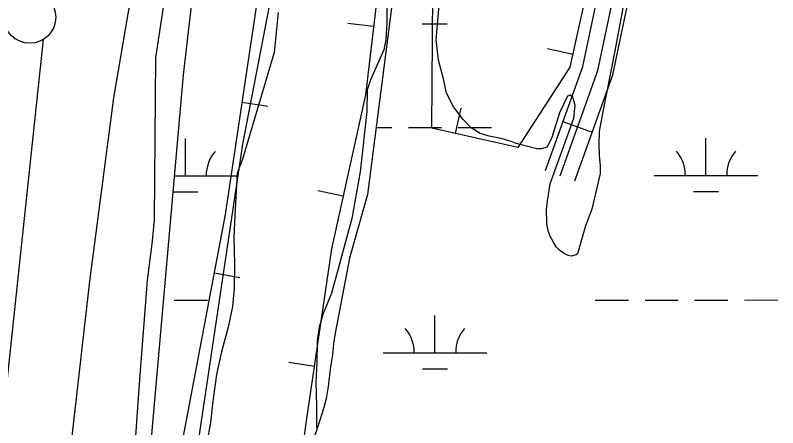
# Model space of a CAD drawing. Extents: x 3279314 to 3317160, y 734079 to 759431.
# Drawn here: x 3293812 to 3294547, y 742589 to 742987 of the extents above; entities that cross this region are included whole.
import ezdxf

# ---------------------------------------------------------------- set-up
doc = ezdxf.new("R2010")
doc.units = 0
for name, color, linetype in [('V-BORW-LINE', 7, 'Continuous'), ('V-LEVE-TOET', 7, 'Continuous'), ('V-ROAD-CNTR', 7, 'Continuous'), ('V-SITE-VEGE', 7, 'Continuous'), ('V-SURV-LINE', 7, 'Continuous'), ('V-WETL-SWMP', 7, 'Continuous')]:
    doc.layers.add(name, color=color, linetype=linetype)

msp = doc.modelspace()

# ---------------------------------------------------------------- linework, layer by layer
at = {"layer": 'V-BORW-LINE'}
for p, q in [((3294157.24, 742976.25), (3294132.42, 742979.21)), ((3294349.37, 742949.26), (3294324.96, 742954.64)), ((3294030.6, 742903.07), (3294055.32, 742899.37)), ((3294236.29, 742872.86), (3294241.75, 742897.25)), ((3294127.95, 742812.44), (3294103.53, 742817.78)), ((3294003.8, 742738.67), (3294028.36, 742734.03)), ((3294100.2, 742648.25), (3294075.46, 742651.88))]:
    msp.add_line(p, q, dxfattribs=at)
for points in [[(3294077.5, 743319.43), (3294075.27, 743540.51), (3294158.75, 743540.62), (3294215.48, 743522.41), (3294214.06, 743347.51), (3294226.46, 743284.69), (3294174.33, 743119.41), (3294149.36, 742910.18), (3294116.87, 742761.83), (3294092.46, 742595.56), (3294061.18, 742366.98), (3294052.14, 742205.59), (3294066.21, 742132.04), (3294023.28, 741926.67), (3294002.59, 741626.08), (3294018.22, 741284.94)], [(3294432.03, 743427.08), (3294397.34, 743166.78), (3294346.65, 742936.88), (3294296.34, 742859.4), (3294213.4, 742877.99), (3294215.03, 743095.96), (3294251.73, 743203.74), (3294302.23, 743288.64), (3294284.9, 743437.76), (3294268.68, 743524.42), (3294278.48, 743528.79), (3294365.23, 743520.52), (3294414.78, 743497.97), (3294433.65, 743428.87)], [(3293894.32, 741559.67), (3293933.84, 742008.49), (3293934.6, 742372.32), (3294014.4, 742794.81), (3294056.98, 743079.43), (3294076.88, 743316.78)]]:
    msp.add_lwpolyline(points, dxfattribs=at)
at = {"layer": 'V-LEVE-TOET'}
msp.add_lwpolyline([(3293739.61, 741115.04), (3293761.42, 741627.05), (3293790.09, 741919.3), (3293814.82, 742155.85), (3293849.91, 742434.36), (3293883.81, 742730.49), (3293906.85, 742907.4), (3293950.63, 743163.98), (3293992.43, 743447.1), (3294019.44, 743591.77)], dxfattribs=at)
at = {"layer": 'V-ROAD-CNTR'}
msp.add_line((3294339.95, 742884.4), (3294368.2, 742874.31), dxfattribs=at)
for points in [[(3294337.25, 742832.27), (3294373.47, 742933.65), (3294411.97, 743116.35), (3294441.16, 743293.79), (3294470.5, 743443.57), (3294462.52, 743468.57), (3294443.07, 743504.03), (3294418.25, 743564.87)], [(3294351.37, 742827.22), (3294387.94, 742929.56), (3294426.72, 743113.58), (3294455.93, 743291.13), (3294485.96, 743444.47), (3294476.37, 743474.51), (3294456.64, 743510.49), (3294437.27, 743557.96)], [(3294323.12, 742837.32), (3294359.01, 742937.73), (3294397.22, 743119.11), (3294426.4, 743296.45), (3294455.04, 743442.68), (3294448.67, 743462.62), (3294429.51, 743497.57), (3294411.01, 743542.91)]]:
    msp.add_lwpolyline(points, dxfattribs=at)
at = {"layer": 'V-SITE-VEGE'}
for p, q in [((3294217.54, 742963.43), (3294228.15, 743077.58)), ((3294402.44, 743018.7), (3294389.84, 742952.65)), ((3294170.15, 743000.71), (3294169.99, 742980.08)), ((3294169.99, 742980.08), (3294169.04, 742963.42)), ((3294169.04, 742963.42), (3294167.33, 742953.8)), ((3294219.82, 742943.86), (3294217.54, 742963.43)), ((3294167.33, 742953.8), (3294154.29, 742924.62)), ((3294389.84, 742952.65), (3294377.76, 742890.76)), ((3294224.76, 742925.77), (3294219.82, 742943.86)), ((3294154.29, 742924.62), (3294151.05, 742915.24)), ((3294227.58, 742911.9), (3294224.76, 742925.77)), ((3294151.05, 742915.24), (3294150.68, 742894.18)), ((3294234.37, 742898.61), (3294227.58, 742911.9)), ((3294344.29, 742909.14), (3294336.53, 742892.82)), ((3294346.72, 742909.98), (3294344.29, 742909.14)), ((3294349.31, 742907.73), (3294346.72, 742909.98)), ((3294351.81, 742900.22), (3294349.31, 742907.73)), ((3294243.58, 742886.37), (3294234.37, 742898.61)), ((3294350.49, 742887.74), (3294351.81, 742900.22)), ((3294150.68, 742894.18), (3294144.36, 742835.92)), ((3294327.63, 742824.51), (3294350.49, 742887.74)), ((3294336.53, 742892.82), (3294329.08, 742869.03)), ((3294377.76, 742890.76), (3294374.83, 742874.8)), ((3294251.34, 742878.33), (3294243.58, 742886.37)), ((3294260.24, 742872.9), (3294251.34, 742878.33)), ((3294268.75, 742870.34), (3294260.24, 742872.9)), ((3294374.83, 742874.8), (3294374.61, 742862.51)), ((3294280.35, 742868.15), (3294268.75, 742870.34)), ((3294289.95, 742865.13), (3294280.35, 742868.15)), ((3294294.96, 742863.28), (3294289.95, 742865.13)), ((3294329.08, 742869.03), (3294324.75, 742859.68)), ((3294314.62, 742858.1), (3294294.96, 742863.28)), ((3294319.01, 742858.02), (3294314.62, 742858.1)), ((3294324.75, 742859.68), (3294319.01, 742858.02)), ((3294374.61, 742862.51), (3294374.85, 742851.32)), ((3294374.85, 742851.32), (3294375.78, 742842.08)), ((3294144.36, 742835.92), (3294136.31, 742791.08)), ((3294375.78, 742842.08), (3294375.87, 742834.4)), ((3294375.87, 742834.4), (3294367.78, 742799.87)), ((3294324.91, 742807.88), (3294327.63, 742824.51)), ((3294324.1, 742799.55), (3294324.91, 742807.88)), ((3294324.52, 742786.16), (3294324.1, 742799.55)), ((3294367.78, 742799.87), (3294361.79, 742783.95)), ((3294136.31, 742791.08), (3294120.33, 742731.89)), ((3294325.71, 742779.12), (3294324.52, 742786.16)), ((3294327.59, 742773.81), (3294325.71, 742779.12)), ((3294361.79, 742783.95), (3294358.3, 742772.6)), ((3294330.99, 742767.39), (3294327.59, 742773.81)), ((3294358.3, 742772.6), (3294355.94, 742763.65)), ((3294333.34, 742763.62), (3294330.99, 742767.39)), ((3294336.57, 742760.49), (3294333.34, 742763.62)), ((3294355.94, 742763.65), (3294353.84, 742756.88)), ((3294340.47, 742757.34), (3294336.57, 742760.49)), ((3294344.82, 742755.29), (3294340.47, 742757.34)), ((3294347.88, 742754.58), (3294344.82, 742755.29)), ((3294352.73, 742756.03), (3294347.88, 742754.58)), ((3294353.84, 742756.88), (3294352.73, 742756.03)), ((3294120.33, 742731.89), (3294116.58, 742718.79)), ((3294116.58, 742718.79), (3294108.53, 742698.3)), ((3294108.53, 742698.3), (3294104.8, 742686.08)), ((3294104.8, 742686.08), (3294102.82, 742673.39)), ((3294102.82, 742673.39), (3294102.44, 742651.89)), ((3294102.44, 742651.89), (3294101.66, 742633.25)), ((3294101.66, 742633.25), (3294102.33, 742609.53)), ((3294102.33, 742609.53), (3294102.18, 742588.91))]:
    msp.add_line(p, q, dxfattribs=at)
for points in [[(3293920.82, 742476.85), (3293932.04, 742635.54), (3293939.34, 742731.58), (3293944.19, 742769.13), (3293945.96, 742790), (3293947.37, 742946.08), (3293955.28, 742998.9), (3293975.89, 743059.85), (3293992.24, 743116.71), (3293995.41, 743137.56), (3293996.38, 743191.9), (3293999.7, 743221.11), (3294001.22, 743306.1), (3294012.12, 743370.02), (3294034.53, 743496.53), (3294039.55, 743519.27), (3294042.76, 743526.89), (3294047.74, 743535.58), (3294052.42, 743539.23), (3294057.44, 743538.26)], [(3294065.37, 742989.69), (3294061.39, 742951.13), (3294030.8, 742848.32), (3294025.73, 742834.8), (3294023.67, 742793.8), (3294022.43, 742773.41), (3294023.27, 742747.06), (3294022.86, 742723.81), (3294021.22, 742706.06), (3294017.13, 742686.16), (3294010.77, 742662.14), (3294005.77, 742640.5), (3294002.24, 742614.67), (3293999.9, 742594.08), (3293996.48, 742574.83)]]:
    msp.add_lwpolyline(points, dxfattribs=at)
at = {"layer": 'V-SURV-LINE'}
msp.add_lwpolyline([(3293838.63, 742963.57), (3293689.63, 741561.34)], dxfattribs=at)
msp.add_circle((3293825.82, 742985.02), 25, dxfattribs=at)
at = {"layer": 'V-WETL-SWMP'}
for p, q in [((3294043.72, 743531.16), (3293973.57, 742929.45)), ((3294043.72, 743531.16), (3293973.57, 742929.45)), ((3294186.52, 743087.65), (3294151.33, 742814.25)), ((3294186.52, 743087.65), (3294151.33, 742814.25)), ((3294031.23, 742862.54), (3294059.21, 743008.51)), ((3294031.23, 742862.54), (3294059.21, 743008.51)), ((3294204.31, 742978.64), (3294228.31, 742978.65)), ((3293973.57, 742929.45), (3293853.32, 741555.54)), ((3293973.57, 742929.45), (3293853.32, 741555.54)), ((3294159.61, 742878.61), (3294174.95, 742878.62)), ((3294190.95, 742878.63), (3294222.95, 742878.65)), ((3294238.95, 742878.65), (3294270.95, 742878.67)), ((3293975.91, 742832.09), (3293975.89, 742868.09)), ((3294477.82, 742832.35), (3294477.8, 742868.35)), ((3294004.33, 742681.73), (3294031.23, 742862.54)), ((3294004.33, 742681.73), (3294031.23, 742862.54)), ((3293965.05, 742832.08), (3294025.91, 742832.12)), ((3294427.82, 742832.32), (3294527.82, 742832.37)), ((3293963.92, 742816.65), (3293987.92, 742816.67)), ((3294151.33, 742814.25), (3294133.95, 742752.68)), ((3294151.33, 742814.25), (3294133.95, 742752.68)), ((3294465.83, 742816.91), (3294489.83, 742816.92)), ((3294133.95, 742752.68), (3294120.16, 742680.45)), ((3294133.95, 742752.68), (3294120.16, 742680.45)), ((3293965.13, 742712.01), (3293997.13, 742712.03)), ((3294371.04, 742712.22), (3294403.03, 742712.24)), ((3294419.03, 742712.25), (3294451.03, 742712.26)), ((3294467.03, 742712.27), (3294499.03, 742712.29)), ((3294515.03, 742712.29), (3294547.03, 742712.31)), ((3294216.47, 742661.4), (3294216.45, 742697.4)), ((3293978.95, 742512.05), (3294004.33, 742681.73)), ((3293978.95, 742512.05), (3294004.33, 742681.73)), ((3294120.16, 742680.45), (3294118.65, 742670.26)), ((3294120.16, 742680.45), (3294118.65, 742670.26)), ((3294118.65, 742670.26), (3294117.7, 742659.3)), ((3294118.65, 742670.26), (3294117.7, 742659.3)), ((3294117.7, 742659.3), (3294115.79, 742647.98)), ((3294117.7, 742659.3), (3294115.79, 742647.98)), ((3294166.47, 742661.37), (3294266.47, 742661.43)), ((3294115.79, 742647.98), (3294113.56, 742628.9)), ((3294115.79, 742647.98), (3294113.56, 742628.9)), ((3294204.48, 742645.96), (3294228.48, 742645.98)), ((3294113.56, 742628.9), (3294111.45, 742617.21)), ((3294113.56, 742628.9), (3294111.45, 742617.21)), ((3294111.45, 742617.21), (3294109.22, 742608.73)), ((3294111.45, 742617.21), (3294109.22, 742608.73)), ((3294109.22, 742608.73), (3294103.19, 742589.16)), ((3294109.22, 742608.73), (3294103.19, 742589.16)), ((3294103.19, 742589.16), (3294089.62, 742550.04)), ((3294103.19, 742589.16), (3294089.62, 742550.04))]:
    msp.add_line(p, q, dxfattribs=at)
for centre, start, end in [((3294031.15, 742832.59), 139.25734, 180.801), ((3294422.58, 742832.79), 359.25735, 40.80101), ((3294533.06, 742832.85), 139.25734, 180.801), ((3294161.23, 742661.85), 359.25735, 40.80101), ((3294271.71, 742661.9), 139.25734, 180.801)]:
    msp.add_arc(centre, 35.25, start, end, dxfattribs=at)

doc.saveas('drawing.dxf')
